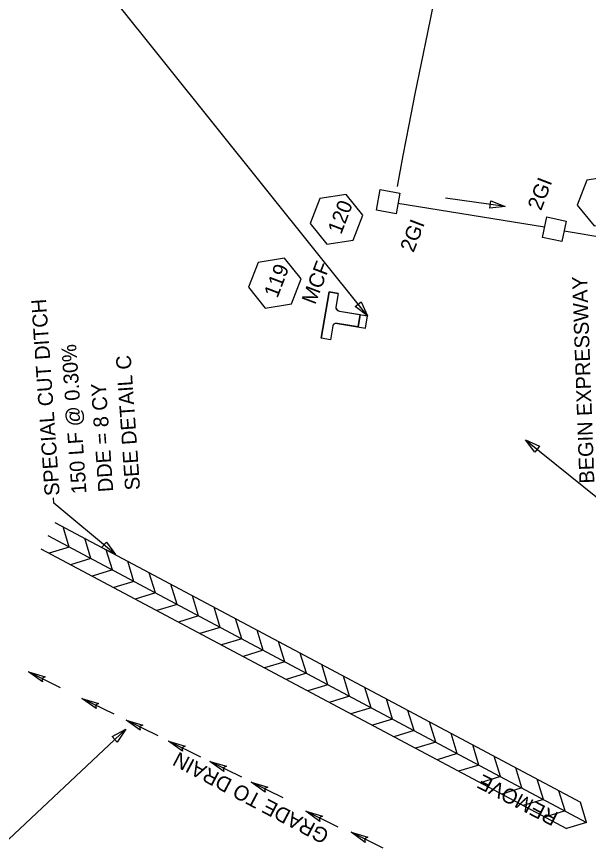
# Model space of a CAD drawing. Extents: x 2384780 to 2405432, y 547869 to 573706.
# Drawn here: x 2400075.8 to 2400267.3, y 568346.2 to 568624.9 of the extents above; entities that cross this region are included whole.
import ezdxf

# ---------------------------------------------------------------- set-up
doc = ezdxf.new("R2010")
doc.units = 0
for name, color, linetype in [('Old_Level_1', 7, 'Continuous'), ('Old_Level_18', 7, 'Continuous'), ('Old_Level_19', 7, 'Continuous'), ('Old_Level_5', 7, 'Continuous'), ('Old_Level_9', 7, 'Continuous'), ('Prop Drainage Box Number Symbol CELL', 7, 'Continuous'), ('Prop Drainage Structure Flume Concrete Label', 7, 'Continuous'), ('Prop Drainage Structure Flume Concrete Modified', 7, 'Continuous'), ('Prop Plan Preparation Grade to Drain Label', 7, 'Continuous')]:
    doc.layers.add(name, color=color, linetype=linetype)

msp = doc.modelspace()

# ---------------------------------------------------------------- linework, layer by layer
at = {"layer": 'Old_Level_1'}
for p, q in [((2400252.67, 568554.38), (2400203.56, 568562.32)), ((2400325.14, 568542), (2400259.22, 568553.01))]:
    msp.add_line(p, q, dxfattribs=at)
msp.add_lwpolyline([(2400196.33, 568560.09), (2400197.61, 568566.99), (2400204.2, 568565.77), (2400202.91, 568558.86)], close=True, dxfattribs=at)
at = {"layer": 'Old_Level_18'}
for p, q in [((2400088.57, 568455.47), (2400264.7, 568361.7)), ((2400093.44, 568447.21), (2400091.37, 568453.97)), ((2400086.22, 568451.05), (2400266.76, 568354.94)), ((2400100.66, 568443.36), (2400098.6, 568450.13)), ((2400083.87, 568446.64), (2400260, 568352.88)), ((2400093.44, 568447.21), (2400086.67, 568445.15)), ((2400107.88, 568439.52), (2400105.82, 568446.28)), ((2400100.66, 568443.36), (2400093.9, 568441.3)), ((2400115.1, 568435.68), (2400113.04, 568442.44)), ((2400107.88, 568439.52), (2400101.12, 568437.46)), ((2400122.32, 568431.83), (2400120.26, 568438.59)), ((2400115.1, 568435.68), (2400108.34, 568433.61)), ((2400129.55, 568427.99), (2400127.48, 568434.75)), ((2400122.32, 568431.83), (2400115.56, 568429.77)), ((2400136.77, 568424.14), (2400134.7, 568430.9)), ((2400129.55, 568427.99), (2400122.78, 568425.92)), ((2400143.99, 568420.3), (2400141.93, 568427.06)), ((2400136.77, 568424.14), (2400130.01, 568422.08)), ((2400151.21, 568416.45), (2400149.15, 568423.22)), ((2400143.99, 568420.3), (2400137.23, 568418.23)), ((2400158.43, 568412.61), (2400156.37, 568419.37)), ((2400151.21, 568416.45), (2400144.45, 568414.39)), ((2400165.66, 568408.76), (2400163.59, 568415.53)), ((2400158.43, 568412.61), (2400151.67, 568410.54)), ((2400172.88, 568404.92), (2400170.81, 568411.68)), ((2400165.66, 568408.76), (2400158.89, 568406.7)), ((2400180.1, 568401.07), (2400178.04, 568407.84)), ((2400172.88, 568404.92), (2400166.11, 568402.85)), ((2400187.32, 568397.23), (2400185.26, 568403.99)), ((2400180.1, 568401.07), (2400173.34, 568399.01)), ((2400194.54, 568393.38), (2400192.48, 568400.15)), ((2400187.32, 568397.23), (2400180.56, 568395.17)), ((2400201.76, 568389.54), (2400199.7, 568396.3)), ((2400194.54, 568393.38), (2400187.78, 568391.32)), ((2400208.99, 568385.7), (2400206.92, 568392.46)), ((2400201.76, 568389.54), (2400195, 568387.48)), ((2400216.21, 568381.85), (2400214.14, 568388.61)), ((2400208.99, 568385.7), (2400202.22, 568383.63)), ((2400223.43, 568378.01), (2400221.37, 568384.77)), ((2400216.21, 568381.85), (2400209.45, 568379.79)), ((2400230.65, 568374.16), (2400228.59, 568380.92)), ((2400223.43, 568378.01), (2400216.67, 568375.94)), ((2400237.87, 568370.32), (2400235.81, 568377.08)), ((2400230.65, 568374.16), (2400223.89, 568372.1)), ((2400245.1, 568366.47), (2400243.03, 568373.24)), ((2400237.87, 568370.32), (2400231.11, 568368.25)), ((2400252.32, 568362.63), (2400250.25, 568369.39)), ((2400245.1, 568366.47), (2400238.33, 568364.41)), ((2400259.54, 568358.78), (2400257.48, 568365.55)), ((2400252.32, 568362.63), (2400245.55, 568360.56)), ((2400266.76, 568354.94), (2400264.7, 568361.7)), ((2400259.54, 568358.78), (2400252.78, 568356.72)), ((2400266.76, 568354.94), (2400260, 568352.88))]:
    msp.add_line(p, q, dxfattribs=at)
msp.add_lwpolyline([(2400086.22, 568451.05), (2400266.76, 568354.94)], dxfattribs=at)
at = {"layer": 'Old_Level_19'}
msp.add_arc((2403051.7, 568034.46), 2898, 142.84348, 169.39081, dxfattribs=at)
at = {"layer": 'Old_Level_5'}
for p, q in [((2400239.48, 568561.27), (2400219.52, 568564.14)), ((2400246.39, 568483.07), (2400270.99, 568463.26)), ((2400088.23, 568461.9), (2400088.1, 568463.73)), ((2400108.87, 568444.66), (2400088.23, 568461.9)), ((2400112.35, 568386.16), (2399951.9, 568235.53))]:
    msp.add_line(p, q, dxfattribs=at)
for points in [[(2400234.71, 568563.22), (2400239.48, 568561.27), (2400234.35, 568560.75)], [(2400249.37, 568479.01), (2400246.27, 568483.13), (2400250.95, 568480.96)], [(2400105.92, 568448.89), (2400108.87, 568444.66), (2400104.28, 568447.01)], [(2400107.82, 568383.71), (2400112.35, 568386.16), (2400109.5, 568381.86)]]:
    msp.add_lwpolyline(points, close=True, dxfattribs=at)
at = {"layer": 'Old_Level_9'}
msp.add_lwpolyline([(2400251.95, 568550.94), (2400253.38, 568557.81), (2400259.94, 568556.44), (2400258.51, 568549.57)], close=True, dxfattribs=at)
at = {"layer": 'Prop Drainage Box Number Symbol CELL'}
for points in [[(2400275.68, 568571.52), (2400266.84, 568570.12), (2400263.63, 568561.76), (2400269.26, 568554.81), (2400278.1, 568556.21), (2400281.31, 568564.56)], [(2400186.17, 568565.38), (2400177.34, 568563.98), (2400174.13, 568555.63), (2400179.76, 568548.67), (2400188.6, 568550.07), (2400191.81, 568558.43)], [(2400165.51, 568544.01), (2400156.67, 568542.61), (2400153.47, 568534.26), (2400159.1, 568527.3), (2400167.94, 568528.7), (2400171.14, 568537.06)]]:
    msp.add_lwpolyline(points, close=True, dxfattribs=at)
at = {"layer": 'Prop Drainage Structure Flume Concrete Modified'}
for p, q in [((2400193.37, 568524.68), (2400096.4, 568645.78)), ((2400180.46, 568532.73), (2400177.82, 568517.22)), ((2400183.57, 568532.21), (2400180.46, 568532.73)), ((2400183.57, 568532.21), (2400182.77, 568527.55)), ((2400183.98, 568526.28), (2400190.95, 568525.09)), ((2400183.98, 568526.28), (2400193.37, 568524.68)), ((2400190.25, 568520.96), (2400190.95, 568525.09)), ((2400192.66, 568520.55), (2400193.37, 568524.68)), ((2400181.72, 568521.35), (2400180.92, 568516.69)), ((2400183.27, 568522.15), (2400192.66, 568520.55)), ((2400183.27, 568522.15), (2400190.25, 568520.96)), ((2400180.92, 568516.69), (2400177.82, 568517.22))]:
    msp.add_line(p, q, dxfattribs=at)
for points in [[(2400190.95, 568525.09), (2400190.25, 568520.96), (2400183.27, 568522.15), (2400182.98, 568522.17), (2400182.67, 568522.15), (2400182.47, 568522.1), (2400182.31, 568522.04), (2400182.13, 568521.94), (2400181.95, 568521.79), (2400181.84, 568521.66), (2400181.72, 568521.35), (2400180.92, 568516.69), (2400177.82, 568517.22), (2400180.46, 568532.73), (2400183.57, 568532.21), (2400182.77, 568527.55), (2400182.78, 568527.25), (2400182.82, 568527.11), (2400182.89, 568526.97), (2400182.99, 568526.82), (2400183.12, 568526.69), (2400183.24, 568526.59), (2400183.35, 568526.51), (2400183.47, 568526.45), (2400183.64, 568526.37), (2400183.98, 568526.28)], [(2400191.22, 568529.37), (2400193.37, 568524.68), (2400189.27, 568527.81)]]:
    msp.add_lwpolyline(points, close=True, dxfattribs=at)
for centre, start_param, end_param in [((2400184.15, 568527.32), 0, 1.570796), ((2400183.1, 568521.11), 4.712389, 6.283179)]:
    msp.add_ellipse(centre, major_axis=(-1.38, 0.23), ratio=0.750019, start_param=start_param, end_param=end_param, dxfattribs=at)
at = {"layer": 'Prop Plan Preparation Grade to Drain Label'}
for p, q in [((2400090.54, 568400.06), (2400079.78, 568405.37)), ((2400108.46, 568391.16), (2400097.7, 568396.47)), ((2400123.26, 568383.93), (2400112.5, 568389.23)), ((2400137.48, 568376.84), (2400126.72, 568382.14)), ((2400151.3, 568370.09), (2400140.54, 568375.4)), ((2400165.13, 568363.16), (2400154.37, 568368.47)), ((2400183.49, 568353.35), (2400172.73, 568358.66)), ((2400198.65, 568346.33), (2400187.89, 568351.64))]:
    msp.add_line(p, q, dxfattribs=at)
for points in [[(2400084.48, 568401.99), (2400079.78, 568405.37), (2400085.32, 568403.7), (2400084.26, 568403.16)], [(2400102.4, 568393.09), (2400097.7, 568396.47), (2400103.24, 568394.8), (2400102.18, 568394.26)], [(2400117.2, 568385.86), (2400112.5, 568389.23), (2400118.04, 568387.56), (2400116.98, 568387.02)], [(2400131.42, 568378.77), (2400126.72, 568382.14), (2400132.26, 568380.47), (2400131.2, 568379.93)], [(2400145.24, 568372.02), (2400140.54, 568375.4), (2400146.08, 568373.73), (2400145.02, 568373.19)], [(2400159.07, 568365.09), (2400154.37, 568368.47), (2400159.91, 568366.8), (2400158.86, 568366.26)], [(2400177.43, 568355.28), (2400172.73, 568358.66), (2400178.27, 568356.99), (2400177.21, 568356.45)], [(2400192.59, 568348.26), (2400187.89, 568351.64), (2400193.43, 568349.96), (2400192.37, 568349.43)]]:
    msp.add_lwpolyline(points, close=True, dxfattribs=at)

# ---------------------------------------------------------------- texts
at = {"layer": 'Old_Level_1'}
msp.add_text('2GI', height=5, rotation=68.9999, dxfattribs=at).set_placement((2400208.77, 568545.68))
at = {"layer": 'Old_Level_5'}
for s, rotation, p in [('2GI', 68.9999, (2400251.48, 568559.69)), ('BEGIN EXPRESSWAY', 92.051, (2400269.37, 568468.57)), ('SPECIAL CUT DITCH', 93.9999, (2400090.24, 568464.54)), ('150 LF @ 0.30%', 93.9999, (2400099.22, 568465.17)), ('SEE DETAIL C', 93.9999, (2400117.17, 568466.43)), ('DDE = 8 CY', 93.9999, (2400108.19, 568465.8)), ('REMOVE', 152.7466, (2400257.69, 568357.98))]:
    msp.add_text(s, height=5, rotation=rotation, dxfattribs=at).set_placement(p)
at = {"layer": 'Prop Drainage Box Number Symbol CELL'}
for s, p in [('120', (2400184.51, 568551.72)), ('119', (2400163.17, 568530.4))]:
    msp.add_text(s, height=5, rotation=68.9999, dxfattribs=at).set_placement(p)
at = {"layer": 'Prop Drainage Structure Flume Concrete Label'}
msp.add_text('MCF', height=5, rotation=69, dxfattribs=at).set_placement((2400175.79, 568528.2))
at = {"layer": 'Prop Plan Preparation Grade to Drain Label'}
msp.add_text('GRADE TO DRAIN', height=5, rotation=152.1635, dxfattribs=at).set_placement((2400180.91, 568351.9))

doc.saveas('drawing.dxf')
